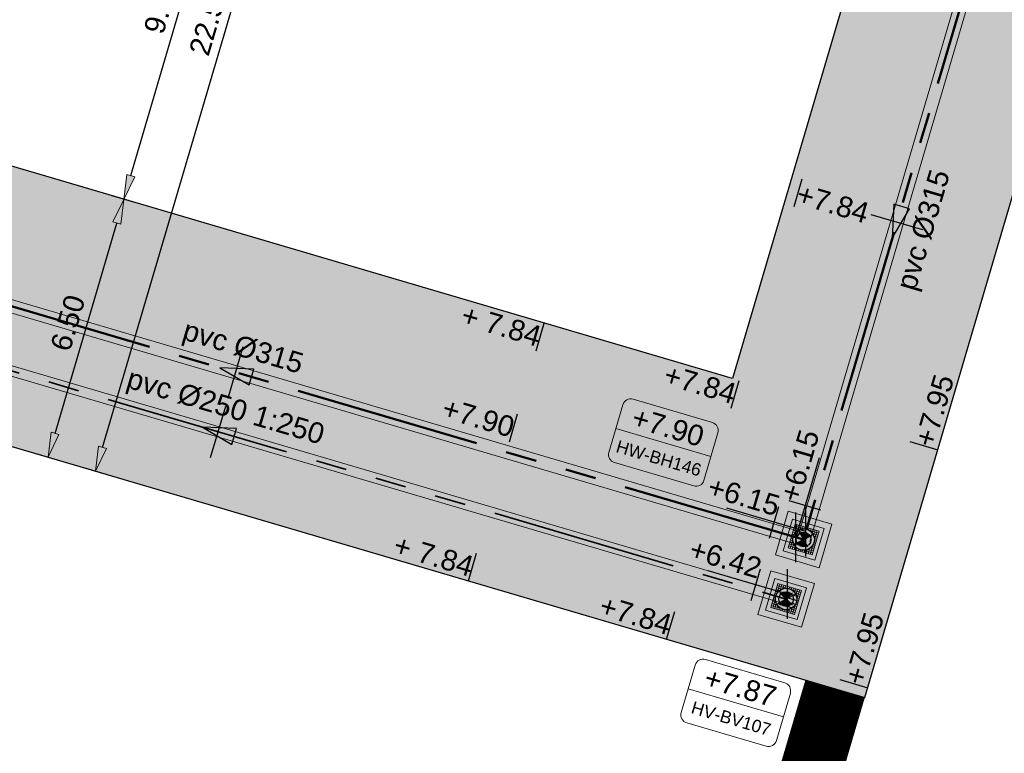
# Model space of a CAD drawing. Extents: x 98477 to 100410, y 398052 to 398969.
# Tile 362 of 374: x 98670 to 98694, y 398688 to 398706. Entities that reach past the tile are written whole.
import ezdxf
from ezdxf.enums import TextEntityAlignment as Align

# ---------------------------------------------------------------- set-up
doc = ezdxf.new("R2010")
doc.units = 0
for name, pattern in [('AL-NUTSTRACE', [17, 5, -3.5, 0, -3.5, 5]), ('RI-DWA', [9.75, 4.5, -0.75, 0.75, -0.75, 0.75, -0.75, 0.75, -0.75]), ('RI-RWA', [8.25, 4.5, -0.75, 0.75, -0.75, 0.75, -0.75])]:
    doc.linetypes.add(name, pattern=pattern)
for name, color, linetype, lineweight in [('N-KO-kantverharding', 2, 'Continuous', 25), ('N-RI-DWA b.o.b.', 24, 'Continuous', 25), ('N-RI-DWA hoofdriool', 24, 'RI-DWA', 35), ('N-RI-DWA hoofdriool buiswand', 24, 'Continuous', 13), ('N-RI-DWA put', 1, 'Continuous', 25), ('N-RI-DWA putdeksel', 7, 'Continuous', 18), ('N-RI-DWA putnummer', 24, 'Continuous', 18), ('N-RI-DWA putwand', 7, 'Continuous', 18), ('N-RI-DWA strenginformatie', 24, 'Continuous', 25), ('N-RI-RWA b.o.b.', 162, 'Continuous', 25), ('N-RI-RWA hoofdriool', 162, 'RI-RWA', 50), ('N-RI-RWA hoofdriool buiswand', 162, 'Continuous', 13), ('N-RI-RWA put', 1, 'Continuous', 25), ('N-RI-RWA putdeksel', 7, 'Continuous', 18), ('N-RI-RWA putnummer', 162, 'Continuous', 18), ('N-RI-RWA putwand', 7, 'Continuous', 18), ('N-RI-RWA strenginformatie', 162, 'Continuous', 25), ('N-RI-stroomrichting', 7, 'Continuous', 25), ("N-VH-arcering 'MAT' grijs 251", 251, 'Continuous', 18), ('X-AL-maatvoering VERWERKT', 180, 'Continuous', 18), ('X-AL-nutstrace VERWERKT', 252, 'AL-NUTSTRACE', 18), ('X-AL-planthoogte VERWERKT', 180, 'Continuous', 25), ('X-AL-rapporttekening blauw', 125, 'Continuous', 25)]:
    doc.layers.add(name, color=color, linetype=linetype, lineweight=lineweight)
for name, color, linetype, plot in [('X-AL-contourlijnen', 30, 'Continuous', False), ('X-AL-hulplijn', 30, 'Continuous', False), ('X-AL-hulplijn riolering', 30, 'Continuous', False)]:
    doc.layers.add(name, color=color, linetype=linetype, plot=plot)
doc.styles.add('CS Annotative', font='arial.ttf')
doc.dimstyles.new('CS Annotative', dxfattribs={"dimtxt": 2.5, "dimasz": 3, "dimexe": 0.18, "dimexo": 0.0625, "dimgap": 1, "dimtad": 1, "dimzin": 3, "dimdsep": 46, "dimtxsty": 'CS Annotative', "dimblk": 'CS Dimensionpijl', "dimcen": 0, "dimse1": 1, "dimse2": 1, "dimclrd": 256, "dimclre": 256, "dimadec": 0, "dimazin": 0, "dimtm": 1e-09, "dimtfac": 1, "dimtdec": 0, "dimtofl": 0, "dimtmove": 1, "dimatfit": 1, "dimfxl": 1, "dimtfillclr": 256, "dimtolj": 1, "dimtzin": 3, "dimarcsym": 0})

# ---------------------------------------------------------------- blocks, each defined once
blk = doc.blocks.new('*U335')
h = blk.add_hatch(color=256)
h.dxf.hatch_style = 1
h.paths.add_polyline_path([(-0.2282755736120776, -0.1244598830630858, 0.6681786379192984), (0.2494216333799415, -0.07340877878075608, 0.198912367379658), (0.2282755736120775, 0.1244598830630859)])
at = {"flags": 128}
blk.add_lwpolyline([(-0.2282755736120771, -0.1244598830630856), (0.2282755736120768, 0.1244598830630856)], dxfattribs=at)
blk.add_circle((-7.321038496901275e-17, 2.351221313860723e-16), 0.26)
at = {"layer": 'N-RI-RWA putdeksel', "flags": 128}
blk.add_lwpolyline([(-0.3724966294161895, -0.2030917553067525), (0.2030917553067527, -0.3724966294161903), (0.3724966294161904, 0.2030917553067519), (-0.2030917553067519, 0.3724966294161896)], close=True, dxfattribs=at)
at = {"layer": 'N-RI-RWA putdeksel', "lineweight": 5, "flags": 128}
for points in [[(-0.2313259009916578, 0.2765652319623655), (-0.1029049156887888, 0.2387688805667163)], [(-0.1551260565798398, 0.3583795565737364), (-0.2196652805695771, 0.139094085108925)], [(-0.2172088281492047, 0.3245309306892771), (0.002076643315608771, 0.2599917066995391)], [(-0.1071603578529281, 0.3442624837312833), (-0.1449567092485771, 0.2158414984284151)], [(-0.05919465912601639, 0.3301454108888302), (-0.08393691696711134, 0.2460784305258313)], [(-0.01122896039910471, 0.3160283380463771), (-0.02816944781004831, 0.2584694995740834)], [(0.03673673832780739, 0.3019112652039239), (0.02407288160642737, 0.2588831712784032)], [(0.08470243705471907, 0.2877941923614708), (0.07340877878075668, 0.2494216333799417)], [(0.1326681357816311, 0.2736771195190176), (0.1200042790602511, 0.2306490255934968)], [(0.1806338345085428, 0.2595600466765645), (0.1636933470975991, 0.2020012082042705)], [(0.2285995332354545, 0.2454429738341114), (0.2038572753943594, 0.161375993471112)], [(-0.2599917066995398, 0.002076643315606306), (-0.3245309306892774, -0.2172088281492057)], [(-0.3019112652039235, 0.03673673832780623), (-0.2588831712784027, 0.0240728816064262)], [(-0.2877941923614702, 0.08470243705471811), (-0.2494216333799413, 0.07340877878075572)], [(-0.2736771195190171, 0.1326681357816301), (-0.2306490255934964, 0.12000427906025)], [(-0.2595600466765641, 0.1806338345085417), (-0.2020012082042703, 0.163693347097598)], [(-0.2454429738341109, 0.2285995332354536), (-0.1613759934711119, 0.2038572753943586)], [(0.1390940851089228, 0.2196652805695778), (0.3583795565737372, 0.1551260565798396)], [(0.2158414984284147, 0.1449567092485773), (0.344262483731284, 0.1071603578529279)], [(0.2765652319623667, 0.2313259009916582), (0.2387688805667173, 0.1029049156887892)], [(0.2460784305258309, 0.0839369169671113), (0.3301454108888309, 0.05919465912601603)], [(0.2584694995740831, 0.02816944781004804), (0.3160283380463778, 0.01122896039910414)], [(0.3245309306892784, 0.2172088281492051), (0.2599917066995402, -0.002076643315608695)], [(-0.3583795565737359, -0.1551260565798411), (-0.1390940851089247, -0.2196652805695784)], [(-0.3442624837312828, -0.1071603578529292), (-0.2158414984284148, -0.1449567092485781)], [(-0.3301454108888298, -0.05919465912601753), (-0.2460784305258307, -0.08393691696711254)], [(-0.3160283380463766, -0.01122896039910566), (-0.2584694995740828, -0.02816944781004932)], [(-0.2387688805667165, -0.1029049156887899), (-0.2765652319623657, -0.2313259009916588)], [(-0.2038572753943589, -0.1613759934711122), (-0.2285995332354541, -0.2454429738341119)], [(-0.1636933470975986, -0.2020012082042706), (-0.1806338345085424, -0.2595600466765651)], [(-0.12000427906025, -0.2306490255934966), (-0.1326681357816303, -0.2736771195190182)], [(0.1449567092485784, -0.2158414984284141), (0.107160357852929, -0.3442624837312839)], [(0.2196652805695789, -0.1390940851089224), (0.1551260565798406, -0.358379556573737)], [(0.1613759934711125, -0.2038572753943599), (0.245442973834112, -0.2285995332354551)], [(0.2020012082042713, -0.1636933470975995), (0.2595600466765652, -0.1806338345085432)], [(0.2306490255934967, -0.120004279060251), (0.2736771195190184, -0.1326681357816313)], [(0.2494216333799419, -0.07340877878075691), (0.2877941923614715, -0.08470243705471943)], [(0.2588831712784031, -0.02407288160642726), (0.3019112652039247, -0.03673673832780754)], [(-0.07340877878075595, -0.2494216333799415), (-0.08470243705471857, -0.2877941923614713)], [(-0.02407288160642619, -0.258883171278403), (-0.03673673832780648, -0.3019112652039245)], [(-0.002076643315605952, -0.2599917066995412), (0.2172088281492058, -0.3245309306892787)], [(0.02816944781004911, -0.2584694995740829), (0.0112289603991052, -0.3160283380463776)], [(0.08393691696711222, -0.2460784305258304), (0.05919465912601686, -0.3301454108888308)], [(0.1029049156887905, -0.2387688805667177), (0.2313259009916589, -0.2765652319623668)]]:
    blk.add_lwpolyline(points, dxfattribs=at)
at = {"layer": 'N-RI-RWA putwand', "flags": 128}
for points in [[(-0.6829104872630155, -0.3723348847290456), (0.3723348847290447, -0.6829104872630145), (0.6829104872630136, 0.3723348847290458), (-0.3723348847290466, 0.682910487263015)], [(-0.4966621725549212, -0.2707890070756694), (0.2707890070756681, -0.4966621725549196), (0.4966621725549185, 0.2707890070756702), (-0.2707890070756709, 0.4966621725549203)]]:
    blk.add_lwpolyline(points, close=True, dxfattribs=at)
blk = doc.blocks.new('*U340')
h = blk.add_hatch()
h.set_pattern_fill('ANSI31', color=256, scale=0.8, angle=118.5999999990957)
h.set_pattern_definition([(163.5999999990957, (-7.321038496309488e-17, 2.351221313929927e-16), (-0.02823414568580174, -0.09593139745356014), [])])
h.paths.add_polyline_path([(-0.2282755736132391, -0.1244598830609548, 0.6681786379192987), (0.2494216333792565, -0.07340877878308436, 0.198912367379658), (0.2282755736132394, 0.1244598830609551)])
at = {"flags": 128}
blk.add_lwpolyline([(-0.2282755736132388, -0.1244598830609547), (0.2282755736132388, 0.1244598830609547)], dxfattribs=at)
blk.add_circle((1.398001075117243e-16, 1.724297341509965e-16), 0.26)
at = {"layer": 'N-RI-DWA putdeksel', "flags": 128}
blk.add_lwpolyline([(-0.3724966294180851, -0.2030917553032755), (0.2030917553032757, -0.372496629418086), (0.3724966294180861, 0.2030917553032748), (-0.2030917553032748, 0.3724966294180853)], close=True, dxfattribs=at)
at = {"layer": 'N-RI-DWA putdeksel', "lineweight": 5, "flags": 128}
for points in [[(-0.2313259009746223, 0.2765652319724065), (-0.1029049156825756, 0.2387688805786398)], [(-0.1551260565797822, 0.3583795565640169), (-0.2196652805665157, 0.1390940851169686)], [(-0.2172088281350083, 0.3245309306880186), (0.002076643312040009, 0.2599917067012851)], [(-0.10716035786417, 0.3442624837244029), (-0.1449567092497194, 0.2158414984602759)], [(-0.05919465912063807, 0.3301454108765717), (-0.083936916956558, 0.2460784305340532)], [(-0.01122896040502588, 0.3160283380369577), (-0.02816944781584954, 0.2584694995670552)], [(0.036736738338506, 0.3019112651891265), (0.02407288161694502, 0.2588831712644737)], [(0.08470243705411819, 0.2877941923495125), (0.07340877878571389, 0.2494216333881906)], [(0.1326681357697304, 0.2736771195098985), (0.1200042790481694, 0.2306490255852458)], [(0.1806338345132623, 0.2595600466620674), (0.1636933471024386, 0.2020012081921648)], [(0.2285995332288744, 0.2454429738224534), (0.2038572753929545, 0.1613759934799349)], [(-0.2599917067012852, 0.002076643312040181), (-0.3245309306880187, -0.2172088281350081)], [(-0.3019112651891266, 0.03673673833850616), (-0.2588831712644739, 0.02407288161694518)], [(-0.2877941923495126, 0.08470243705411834), (-0.2494216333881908, 0.07340877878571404)], [(-0.2736771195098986, 0.1326681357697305), (-0.2306490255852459, 0.1200042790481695)], [(-0.2595600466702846, 0.1806338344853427), (-0.2020012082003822, 0.163693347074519)], [(-0.2454429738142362, 0.2285995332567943), (-0.1613759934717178, 0.2038572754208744)], [(0.1390940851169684, 0.2196652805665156), (0.3583795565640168, 0.155126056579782)], [(0.2158414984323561, 0.1449567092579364), (0.3442624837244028, 0.1071603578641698)], [(0.2765652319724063, 0.2313259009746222), (0.2387688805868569, 0.1029049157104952)], [(0.2460784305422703, 0.08393691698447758), (0.3301454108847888, 0.05919465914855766)], [(0.2584694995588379, 0.02816944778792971), (0.3160283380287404, 0.01122896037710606)], [(0.3245309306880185, 0.2172088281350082), (0.259991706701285, -0.002076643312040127)], [(-0.3583795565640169, -0.155126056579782), (-0.1390940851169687, -0.2196652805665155)], [(-0.3442624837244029, -0.1071603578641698), (-0.2158414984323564, -0.1449567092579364)], [(-0.330145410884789, -0.05919465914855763), (-0.2460784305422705, -0.08393691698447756)], [(-0.3160283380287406, -0.01122896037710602), (-0.2584694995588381, -0.02816944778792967)], [(-0.2387688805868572, -0.1029049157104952), (-0.2765652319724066, -0.2313259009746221)], [(-0.2038572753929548, -0.1613759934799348), (-0.2285995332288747, -0.2454429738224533)], [(-0.1636933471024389, -0.2020012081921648), (-0.1806338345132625, -0.2595600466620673)], [(-0.1200042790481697, -0.2306490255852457), (-0.1326681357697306, -0.2736771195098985)], [(0.1449567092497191, -0.2158414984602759), (0.1071603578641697, -0.3442624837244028)], [(0.2196652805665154, -0.1390940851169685), (0.1551260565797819, -0.3583795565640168)], [(0.1613759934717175, -0.2038572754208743), (0.245442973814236, -0.2285995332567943)], [(0.2020012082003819, -0.163693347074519), (0.2595600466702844, -0.1806338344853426)], [(0.2306490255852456, -0.1200042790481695), (0.2736771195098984, -0.1326681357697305)], [(0.2494216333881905, -0.073408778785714), (0.2877941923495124, -0.0847024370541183)], [(0.2588831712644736, -0.02407288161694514), (0.3019112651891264, -0.03673673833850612)], [(-0.07340877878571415, -0.2494216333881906), (-0.08470243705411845, -0.2877941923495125)], [(-0.0240728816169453, -0.2588831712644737), (-0.03673673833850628, -0.3019112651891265)], [(-0.002076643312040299, -0.2599917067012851), (0.2172088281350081, -0.3245309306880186)], [(0.02816944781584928, -0.2584694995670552), (0.01122896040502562, -0.3160283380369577)], [(0.08393691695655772, -0.2460784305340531), (0.0591946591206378, -0.3301454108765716)], [(0.1029049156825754, -0.2387688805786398), (0.231325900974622, -0.2765652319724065)]]:
    blk.add_lwpolyline(points, dxfattribs=at)
at = {"layer": 'N-RI-DWA putwand', "flags": 128}
for points in [[(-0.6829104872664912, -0.372334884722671), (0.3723348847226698, -0.6829104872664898), (0.6829104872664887, 0.3723348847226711), (-0.372334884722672, 0.6829104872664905)], [(-0.4966621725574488, -0.2707890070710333), (0.2707890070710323, -0.4966621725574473), (0.4966621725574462, 0.270789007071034), (-0.2707890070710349, 0.496662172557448)]]:
    blk.add_lwpolyline(points, close=True, dxfattribs=at)
blk = doc.blocks.new('*U402')
at = {"layer": 'X-AL-hulplijn riolering', "flags": 128}
for points in [[(-1.597549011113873e-17, 1.34526118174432e-17), (-9.59313974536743, 2.823414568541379)], [(-4.401938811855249, -0.7892621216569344), (-3.272572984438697, 3.047993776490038)], [(-6.941377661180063e-18, -3), (-6.941377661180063e-18, 3)]]:
    blk.add_lwpolyline(points, dxfattribs=at)
at = {"layer": 'N-RI-RWA b.o.b.', "linetype": 'Continuous', "style": 'CS Annotative'}
blk.add_attdef('B.o.b.links', text='', height=0.5000000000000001, rotation=343.5999999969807, dxfattribs=at).set_placement((-0.6545145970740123, 0.6095987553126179), align=Align.MIDDLE_RIGHT)
blk = doc.blocks.new('*U403')
at = {"layer": 'X-AL-hulplijn riolering', "flags": 128}
for points in [[(2.823414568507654, 9.593139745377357), (-1.963067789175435e-16, -2.27517856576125e-16)], [(3.047993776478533, 3.272572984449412), (-0.7892621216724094, 4.401938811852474)], [(-1.336143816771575e-16, -3), (-1.336143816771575e-16, 3)]]:
    blk.add_lwpolyline(points, dxfattribs=at)
at = {"layer": 'N-RI-RWA b.o.b.', "linetype": 'Continuous', "style": 'CS Annotative'}
blk.add_attdef('B.o.b.rechts', text='', height=0.4999999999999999, rotation=73.59999999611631, dxfattribs=at).set_placement((-0.1578524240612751, 0.8803877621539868), align=Align.MIDDLE_LEFT)
blk = doc.blocks.new('*U411')
at = {"layer": 'X-AL-hulplijn riolering', "flags": 128}
for points in [[(-3.035470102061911e-16, 3.411934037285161e-16), (-9.593139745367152, 2.823414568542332)], [(-4.401938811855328, -0.7892621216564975), (-3.272572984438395, 3.047993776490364)], [(-2.945128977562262e-16, -3), (-2.945128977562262e-16, 3)]]:
    blk.add_lwpolyline(points, dxfattribs=at)
at = {"layer": 'N-RI-DWA b.o.b.', "linetype": 'Continuous', "style": 'CS Annotative'}
blk.add_attdef('B.o.b.links', text='', height=0.5000000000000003, rotation=343.6000000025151, dxfattribs=at).set_placement((-0.6545145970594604, 0.6095987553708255), align=Align.MIDDLE_RIGHT)
blk = doc.blocks.new('*U353')
at = {"layer": 'X-AL-hulplijn', "flags": 128}
blk.add_lwpolyline([(0.3357598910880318, -0.09881950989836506), (-0.3357598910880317, 0.09881950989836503)], dxfattribs=at)
at = {"layer": 'X-AL-planthoogte VERWERKT', "linetype": 'Continuous', "style": 'CS Annotative'}
blk.add_attdef('HOOGTE-RECHTS', text='', height=0.5, rotation=253.599999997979, dxfattribs=at).set_placement((-7.275957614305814e-11, 5.820766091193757e-11), align=Align.MIDDLE_LEFT)
blk = doc.blocks.new('*U417')
at = {"layer": 'X-AL-hulplijn', "flags": 128}
blk.add_lwpolyline([(0.09881950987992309, 0.3357598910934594), (-0.09881950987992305, -0.3357598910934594)], dxfattribs=at)
at = {"layer": 'X-AL-planthoogte VERWERKT', "linetype": 'Continuous', "style": 'CS Annotative'}
blk.add_attdef('HOOGTE-LINKS', text='', height=0.4999999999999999, rotation=163.6000000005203, dxfattribs=at).set_placement((-2.91038304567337e-11, -6.119362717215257e-22), align=Align.MIDDLE_RIGHT)
blk = doc.blocks.new('*U418')
at = {"layer": 'X-AL-hulplijn', "flags": 128}
blk.add_lwpolyline([(0.09881950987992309, 0.3357598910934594), (-0.09881950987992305, -0.3357598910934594)], dxfattribs=at)
at = {"layer": 'X-AL-planthoogte VERWERKT', "linetype": 'Continuous', "style": 'CS Annotative'}
blk.add_attdef('HOOGTE-LINKS', text='', height=0.4999999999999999, rotation=163.6000000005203, dxfattribs=at).set_placement((-1.455191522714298e-11, -5.820766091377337e-11), align=Align.MIDDLE_RIGHT)
blk = doc.blocks.new('*U428')
at = {"layer": 'X-AL-hulplijn', "flags": 128}
blk.add_lwpolyline([(0.09881950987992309, 0.3357598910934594), (-0.09881950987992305, -0.3357598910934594)], dxfattribs=at)
at = {"layer": 'X-AL-planthoogte VERWERKT', "linetype": 'Continuous', "style": 'CS Annotative'}
blk.add_attdef('HOOGTE-LINKS', text='', height=0.4999999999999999, rotation=163.6000000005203, dxfattribs=at).set_placement((-4.365574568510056e-11, -9.179044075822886e-22), align=Align.MIDDLE_RIGHT)
blk = doc.blocks.new('*U429')
at = {"layer": 'X-AL-hulplijn', "flags": 128}
blk.add_lwpolyline([(0.09881950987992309, 0.3357598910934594), (-0.09881950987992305, -0.3357598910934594)], dxfattribs=at)
at = {"layer": 'X-AL-planthoogte VERWERKT', "linetype": 'Continuous', "style": 'CS Annotative'}
blk.add_attdef('HOOGTE-LINKS', text='', height=0.4999999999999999, rotation=163.6000000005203, dxfattribs=at).set_placement((-4.365574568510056e-11, -9.179044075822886e-22), align=Align.MIDDLE_RIGHT)
blk = doc.blocks.new('*U430')
at = {"layer": 'X-AL-hulplijn', "flags": 128}
blk.add_lwpolyline([(0.09881950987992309, 0.3357598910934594), (-0.09881950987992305, -0.3357598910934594)], dxfattribs=at)
at = {"layer": 'X-AL-planthoogte VERWERKT', "linetype": 'Continuous', "style": 'CS Annotative'}
blk.add_attdef('HOOGTE-LINKS', text='', height=0.4999999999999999, rotation=163.6000000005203, dxfattribs=at).set_placement((0, 0), align=Align.MIDDLE_RIGHT)
blk = doc.blocks.new('*U413')
at = {"layer": 'X-AL-hulplijn', "flags": 128}
blk.add_lwpolyline([(-0.09881950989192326, -0.3357598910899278), (0.09881950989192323, 0.3357598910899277)], dxfattribs=at)
at = {"layer": 'X-AL-planthoogte VERWERKT', "linetype": 'Continuous', "style": 'CS Annotative'}
blk.add_attdef('HOOGTE-RECHTS', text='', height=0.5, rotation=163.6000000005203, dxfattribs=at).set_placement((2.910383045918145e-11, -1.164153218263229e-10), align=Align.MIDDLE_LEFT)
blk = doc.blocks.new('*U644')
at = {"layer": 'X-AL-hulplijn riolering'}
for points in [[(-0.6275572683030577, 0.6275572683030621), (7.682743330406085e-16, 0), (0.6275572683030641, 0.6275572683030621, 0.4142135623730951)], [(3.290701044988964e-15, 0), (-0.6275572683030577, -0.6275572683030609, 0.4142135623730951), (0.6275572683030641, -0.6275572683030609)]]:
    blk.add_hatch(color=256, dxfattribs=at).paths.add_polyline_path(points)
at = {"lineweight": 9}
blk.add_line((-11.84840073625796, -10.8581026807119), (-0.3366330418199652, -14.2462001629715), dxfattribs=at)
blk.add_lwpolyline([(-12.01845258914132, -14.97770003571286), (-2.425312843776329, -17.80111460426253, 0.414213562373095), (-1.183657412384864, -17.124142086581), (0.5103913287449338, -11.368258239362, 0.414213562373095), (-0.1665811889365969, -10.12660280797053), (-9.759720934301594, -7.303188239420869, 0.414213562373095), (-11.00137636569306, -7.980160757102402), (-12.69542510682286, -13.7360446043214, 0.414213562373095)], format="xyb", close=True)
at = {"layer": 'X-AL-hulplijn riolering'}
for points in [[(0.7530687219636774, -0.7530687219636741), (-0.7530687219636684, 0.7530687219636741)], [(0.7530687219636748, 0.7530687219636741), (-0.7530687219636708, -0.7530687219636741)]]:
    blk.add_lwpolyline(points, dxfattribs=at)
blk.add_circle((3.290701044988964e-15, 0), 0.8875, dxfattribs=at)
at = {"style": 'CS Annotative'}
for tag, height, p in [('HOOGTE', 2.5, (-5.534653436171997, -10.65669401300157)), ('NR', 1.5, (-6.65038034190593, -14.44760883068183))]:
    blk.add_attdef(tag, text='', height=height, rotation=343.5999999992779, dxfattribs=at).set_placement(p, align=Align.MIDDLE_CENTER)
blk = doc.blocks.new('*U654')
at = {"layer": 'X-AL-hulplijn riolering'}
for points in [[(-0.6275572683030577, 0.6275572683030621), (7.682743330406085e-16, 0), (0.6275572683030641, 0.6275572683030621, 0.4142135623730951)], [(3.290701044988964e-15, 0), (-0.6275572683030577, -0.6275572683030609, 0.4142135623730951), (0.6275572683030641, -0.6275572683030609)]]:
    blk.add_hatch(color=256, dxfattribs=at).paths.add_polyline_path(points)
at = {"lineweight": 9}
blk.add_line((-25.58711293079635, 6.462727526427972), (-13.58711293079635, 6.462727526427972), dxfattribs=at)
blk.add_lwpolyline([(-24.58711293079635, 2.462727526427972), (-14.58711293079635, 2.462727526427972, 0.414213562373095), (-13.58711293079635, 3.462727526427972), (-13.58711293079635, 9.462727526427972, 0.414213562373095), (-14.58711293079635, 10.46272752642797), (-24.58711293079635, 10.46272752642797, 0.414213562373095), (-25.58711293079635, 9.462727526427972), (-25.58711293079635, 3.462727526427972, 0.414213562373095)], format="xyb", close=True)
at = {"layer": 'X-AL-hulplijn riolering'}
for points in [[(0.7530687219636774, -0.7530687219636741), (-0.7530687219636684, 0.7530687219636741)], [(0.7530687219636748, 0.7530687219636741), (-0.7530687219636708, -0.7530687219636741)]]:
    blk.add_lwpolyline(points, dxfattribs=at)
blk.add_circle((3.290701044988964e-15, 0), 0.8875, dxfattribs=at)
at = {"style": 'CS Annotative'}
for tag, height, p in [('HOOGTE', 2.5, (-19.58711293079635, 8.438574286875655)), ('NR', 1.5, (-19.58711293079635, 4.486880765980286))]:
    blk.add_attdef(tag, text='', height=height, dxfattribs=at).set_placement(p, align=Align.MIDDLE_CENTER)
blk = doc.blocks.new('*U687')
at = {"layer": 'N-RI-stroomrichting'}
h = blk.add_hatch(color=256, dxfattribs=at)
h.dxf.hatch_style = 1
h.paths.add_polyline_path([(-1.91862794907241, 0.5646829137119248), (1.63628649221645, -1.523996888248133), (2.200969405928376, 0.3946310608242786)])
blk.add_lwpolyline([(-1.91862794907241, 0.5646829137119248), (1.63628649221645, -1.523996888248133), (2.200969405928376, 0.3946310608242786)], close=True, dxfattribs=at)
at = {"layer": 'X-AL-hulplijn riolering'}
blk.add_lwpolyline([(-0.9176097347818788, -3.11777041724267), (0.9176097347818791, 3.11777041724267)], dxfattribs=at)
at = {"lineweight": 25, "style": 'CS Annotative'}
blk.add_attdef('Strenginformatie', text='', height=2.5, rotation=343.5999999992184, dxfattribs=at).set_placement((0.9176097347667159, 3.11777041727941), align=Align.MIDDLE_CENTER)
blk = doc.blocks.new('*U688')
at = {"layer": 'N-RI-stroomrichting'}
h = blk.add_hatch(color=256, dxfattribs=at)
h.dxf.hatch_style = 1
h.paths.add_polyline_path([(-0.5646829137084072, -1.918627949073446), (1.523996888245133, 1.636286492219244), (-0.3946310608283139, 2.200969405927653)])
blk.add_lwpolyline([(-0.5646829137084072, -1.918627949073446), (1.523996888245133, 1.636286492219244), (-0.3946310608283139, 2.200969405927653)], close=True, dxfattribs=at)
at = {"layer": 'X-AL-hulplijn riolering'}
blk.add_lwpolyline([(3.117770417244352, -0.9176097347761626), (-3.117770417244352, 0.9176097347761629)], dxfattribs=at)
at = {"lineweight": 25, "style": 'CS Annotative'}
blk.add_attdef('Strenginformatie', text='', height=2.5, rotation=73.59999999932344, dxfattribs=at).set_placement((3.11777041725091, -0.9176097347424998), align=Align.MIDDLE_CENTER)
blk = doc.blocks.new('CS Dimensionpijl')
h = blk.add_hatch(color=256)
h.dxf.hatch_style = 1
h.paths.add_polyline_path([(-1, -0.1666666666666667), (0, 0), (-1, 0.1666666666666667)])
at = {"flags": 128}
blk.add_lwpolyline([(0, 0.5), (0, -0.5)], dxfattribs=at)
blk.add_lwpolyline([(-1, -0.1666666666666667), (0, 0), (-1, 0.1666666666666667)], close=True, dxfattribs=at)
blk = doc.blocks.new('*D1070')
at = {"layer": 'X-AL-maatvoering VERWERKT', "linetype": 'Continuous', "lineweight": -2, "transparency": 16777216}
blk.add_line((98671.3500274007, 398695.7412261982), (98672.846437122, 398700.8255902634), dxfattribs=at)
at = {"layer": 'X-AL-maatvoering VERWERKT', "lineweight": -2, "transparency": 16777216, "xscale": 0.6000000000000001, "yscale": 0.6000000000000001, "zscale": 0.6000000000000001}
for p, rotation in [((98673.01584199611, 398701.401178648), 73.5999999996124), ((98671.18062252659, 398695.1656378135), 253.5999999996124)]:
    blk.add_blockref('CS Dimensionpijl', p, dxfattribs=dict(at, rotation=rotation))
at = {"layer": 'X-AL-maatvoering VERWERKT', "color": 0, "transparency": 16777216, "insert": (98671.66146956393, 398698.4119544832), "char_height": 0.5, "attachment_point": 5, "rotation": 73.5999999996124, "style": 'CS Annotative'}
blk.add_mtext('\\A1;6.50', dxfattribs=at)
blk = doc.blocks.new('*D1071')
at = {"layer": 'X-AL-maatvoering VERWERKT', "linetype": 'Continuous', "lineweight": -2, "transparency": 16777216}
blk.add_line((98673.18524687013, 398701.9767670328), (98675.52868096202, 398709.9390730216), dxfattribs=at)
at = {"layer": 'X-AL-maatvoering VERWERKT', "lineweight": -2, "transparency": 16777216, "xscale": 0.6000000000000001, "yscale": 0.6000000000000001, "zscale": 0.6000000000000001}
for p, rotation in [((98675.69808583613, 398710.5146614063), 73.59999999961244), ((98673.01584199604, 398701.4011786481), 253.5999999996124)]:
    blk.add_blockref('CS Dimensionpijl', p, dxfattribs=dict(at, rotation=rotation))
at = {"layer": 'X-AL-maatvoering VERWERKT', "color": 0, "transparency": 16777216, "insert": (98673.92020121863, 398706.0864662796), "char_height": 0.5, "attachment_point": 5, "rotation": 73.59999999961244, "style": 'CS Annotative'}
blk.add_mtext('\\A1;9.50', dxfattribs=at)
blk = doc.blocks.new('*D1189')
at = {"layer": 'X-AL-maatvoering VERWERKT', "linetype": 'Continuous', "lineweight": -2, "transparency": 16777216}
blk.add_line((98672.50120417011, 398695.4024164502), (98678.515077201, 398715.835804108), dxfattribs=at)
at = {"layer": 'X-AL-maatvoering VERWERKT', "lineweight": -2, "transparency": 16777216, "xscale": 0.6000000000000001, "yscale": 0.6000000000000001, "zscale": 0.6000000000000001}
for p, rotation in [((98678.6844820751, 398716.4113924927), 73.59999999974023), ((98672.33179929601, 398694.8268280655), 253.5999999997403)]:
    blk.add_blockref('CS Dimensionpijl', p, dxfattribs=dict(at, rotation=rotation))
at = {"layer": 'X-AL-maatvoering VERWERKT', "color": 0, "transparency": 16777216, "insert": (98675.07137798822, 398705.7476565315), "char_height": 0.5, "attachment_point": 5, "rotation": 73.59999999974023, "style": 'CS Annotative'}
blk.add_mtext('\\A1;22.50', dxfattribs=at)
blk = doc.blocks.new('*U1203')
at = {"layer": 'N-RI-stroomrichting'}
h = blk.add_hatch(color=256, dxfattribs=at)
h.dxf.hatch_style = 1
h.paths.add_polyline_path([(-1.91862794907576, 0.5646829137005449), (1.636286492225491, -1.523996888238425), (2.200969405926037, 0.3946310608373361)])
blk.add_lwpolyline([(-1.918627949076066, 0.5646829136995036), (1.636286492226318, -1.523996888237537), (2.200969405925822, 0.3946310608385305)], close=True, dxfattribs=at)
at = {"layer": 'X-AL-hulplijn riolering'}
blk.add_lwpolyline([(-0.9176097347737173, -3.117770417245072), (0.9176097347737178, 3.117770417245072)], dxfattribs=at)
at = {"lineweight": 25, "style": 'CS Annotative'}
blk.add_attdef('Strenginformatie', text='', height=2.5, rotation=343.5999999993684, dxfattribs=at).set_placement((0.9176097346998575, 3.117770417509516), align=Align.MIDDLE_CENTER)

msp = doc.modelspace()

# ---------------------------------------------------------------- hatches: boundary and pattern name
at = {"layer": "N-VH-arcering 'MAT' grijs 251"}
h = msp.add_hatch(color=256, dxfattribs=at)
h.dxf.hatch_style = 1
edge = h.paths.add_edge_path()
edge.add_line((98697.29793046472, 398710.9331567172), (98673.55490959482, 398717.9211077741))
edge.add_line((98673.55490959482, 398717.9211077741), (98649.3322317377, 398725.0502295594))
edge.add_line((98649.3322317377, 398725.0502295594), (98626.54852484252, 398731.7558391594))
edge.add_line((98626.54852484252, 398731.7558391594), (98620.19584206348, 398710.1712747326))
edge.add_line((98620.19584206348, 398710.1712747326), (98657.84891556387, 398699.0893725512))
edge.add_arc((98657.35481801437, 398697.4105730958), 1.750000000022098, -16.400000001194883, 73.59999999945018, ccw=False)
edge.add_line((98659.03361746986, 398696.9164755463), (98653.9448376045, 398679.6262848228))
edge.add_line((98653.9448376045, 398679.6262848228), (98661.34096379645, 398677.4494865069))
edge.add_line((98661.34096379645, 398677.4494865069), (98660.60100529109, 398680.5081083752))
edge.add_arc((98665.21782004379, 398681.6250334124), 4.74999999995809, 163.6000000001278, 193.6000000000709, ccw=False)
edge.add_line((98660.66107866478, 398682.9661553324), (98664.30984432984, 398695.3635975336))
edge.add_arc((98665.98864378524, 398694.8694999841), 1.749999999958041, 73.5999999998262, 163.5999999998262, ccw=False)
edge.add_line((98666.48274133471, 398696.5482994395), (98667.2022268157, 398696.3365433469))
edge.add_line((98667.2022268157, 398696.3365433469), (98690.94524768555, 398689.3485922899))
edge.add_line((98690.94524768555, 398689.3485922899), (98697.29793046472, 398710.9331567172))
h.paths.add_polyline_path([(98660.64344900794, 398705.0425719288), (98630.4250588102, 398713.9363278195), (98628.2666023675, 398714.5715960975), (98630.94884620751, 398723.6850788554), (98671.71969012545, 398711.6855669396), (98690.42631262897, 398706.1799085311), (98687.74406878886, 398697.0664257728), (98669.03744628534, 398702.5720841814)], flags=16)
at = {"layer": 'X-AL-rapporttekening blauw'}
h = msp.add_hatch(dxfattribs=at)
h.set_pattern_fill('ANSI31', color=256, scale=20)
h.set_pattern_definition([(45, (0, 0), (-0.3535533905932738, 0.3535533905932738), [])])
edge = h.paths.add_edge_path()
edge.add_arc((98577.95809893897, 398623.2268260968), 2.500000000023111, 253.6000000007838, 342.7419720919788)
edge.add_line((98580.34554490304, 398622.4851376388), (98611.72061965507, 398723.4794227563))
edge.add_arc((98796.65218403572, 398666.0282348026), 193.6500000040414, 158.0498743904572, 162.7419720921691, ccw=False)
edge.add_arc((98618.66309410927, 398737.7603326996), 1.750000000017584, 79.5397638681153, 158.0498743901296, ccw=False)
edge.add_line((98618.98081202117, 398739.4812497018), (98652.82799001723, 398733.232340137))
edge.add_arc((98744.55769001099, 399230.0856631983), 505.2499999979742, 259.5397638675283, 262.561970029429)
edge.add_line((98679.15116356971, 398729.0871115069), (98729.34265272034, 398722.5344958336))
edge.add_arc((98729.61450567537, 398724.6168252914), 2.099999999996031, 262.5619700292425, 352.5619700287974)
edge.add_line((98731.69683513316, 398724.3449723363), (98731.83276161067, 398725.3861370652))
edge.add_arc((98729.75043215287, 398725.6579900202), 2.099999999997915, 352.5619700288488, 442.5619700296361)
edge.add_line((98730.02228510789, 398727.740319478), (98679.83079595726, 398734.2929351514))
edge.add_arc((98744.55769000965, 399230.0856632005), 500.0000000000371, 259.5397638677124, 262.56197002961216, ccw=False)
edge.add_line((98653.78114375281, 398738.3950911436), (98619.93396575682, 398744.6440007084))
edge.add_arc((98618.66309410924, 398737.7603326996), 6.999999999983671, 79.53976386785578, 158.0498743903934)
edge.add_arc((98796.65218403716, 398666.0282348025), 198.9000000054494, 158.0498743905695, 162.7419720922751)
edge.add_line((98606.70698313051, 398725.0369685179), (98575.33079758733, 398624.0391078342))
edge.add_arc((98577.71824355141, 398623.2974193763), 2.500000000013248, 162.7419720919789, 253.5999999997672)
edge.add_line((98577.0123899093, 398620.8991344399), (98577.25224529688, 398620.8285411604))

# ---------------------------------------------------------------- linework, layer by layer
at = {"layer": 'N-KO-kantverharding', "flags": 128}
msp.add_lwpolyline([(98729.43353248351, 398729.3278892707, -0.4598233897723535), (98734.39341919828, 398721.6868758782), (98714.4436596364, 398653.9034077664, -0.4931454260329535), (98705.93179889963, 398650.618954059), (98682.96341873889, 398664.6389131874), (98663.71975019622, 398676.3852986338, 0.06381507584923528), (98661.34102975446, 398677.4492138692), (98660.60100529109, 398680.5081083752, -0.1316524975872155), (98660.66107866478, 398682.9661553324), (98664.30984432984, 398695.3635975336, -0.4142135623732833), (98666.4827413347, 398696.5482994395), (98667.2022268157, 398696.3365433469), (98690.94524768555, 398689.3485922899), (98697.29793046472, 398710.9331567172), (98673.55490959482, 398717.9211077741), (98649.3322317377, 398725.0502295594), (98626.54852484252, 398731.7558391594), (98620.19584206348, 398710.1712747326), (98657.84891556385, 398699.0893725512, -0.4142135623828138), (98659.03361746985, 398696.9164755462), (98653.9448376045, 398679.6262848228), (98652.69138276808, 398675.367410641), (98650.4694978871, 398667.8180934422), (98633.21843489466, 398609.2040096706, -0.4142135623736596)], format="xyb", dxfattribs=at)
msp.add_lwpolyline([(98669.03744628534, 398702.5720841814), (98660.64344900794, 398705.0425719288), (98630.4250588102, 398713.9363278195), (98628.2666023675, 398714.5715960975), (98630.94884620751, 398723.6850788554), (98671.71969012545, 398711.6855669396), (98671.71969012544, 398711.6855669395), (98690.42631262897, 398706.1799085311), (98687.74406878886, 398697.0664257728)], close=True, dxfattribs=at)
at = {"layer": 'N-RI-DWA hoofdriool'}
msp.add_lwpolyline([(98663.28348008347, 398699.3141135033), (98689.04106029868, 398691.7332453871)], dxfattribs=at)
at = {"layer": 'N-RI-DWA hoofdriool buiswand', "flags": 128}
for points in [[(98663.31877276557, 398699.4340277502), (98689.07635298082, 398691.8531596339)], [(98663.24818740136, 398699.1941992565), (98689.00576761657, 398691.6133311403)]]:
    msp.add_lwpolyline(points, dxfattribs=at)
at = {"layer": 'N-RI-RWA hoofdriool'}
for points in [[(98693.98203579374, 398708.521239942), (98689.46457248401, 398693.1722163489)], [(98689.464572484, 398693.1722163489), (98662.26802130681, 398701.1765966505)]]:
    msp.add_lwpolyline(points, dxfattribs=at)
at = {"layer": 'N-RI-RWA hoofdriool buiswand', "flags": 128}
for points in [[(98693.83094384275, 398708.5657087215), (98689.31348053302, 398693.2166851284)], [(98694.13312774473, 398708.4767711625), (98689.615664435, 398693.1277475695)], [(98689.50904126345, 398693.3233082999), (98662.31249008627, 398701.3276886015)], [(98689.42010370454, 398693.0211243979), (98662.22355252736, 398701.0255046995)]]:
    msp.add_lwpolyline(points, dxfattribs=at)
at = {"layer": 'X-AL-contourlijnen', "flags": 128}
msp.add_lwpolyline([(98697.29793046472, 398710.9331567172), (98673.55490959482, 398717.9211077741), (98649.3322317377, 398725.0502295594), (98626.54852484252, 398731.7558391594), (98620.19584206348, 398710.1712747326), (98657.84891556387, 398699.0893725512, -0.4142135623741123), (98659.03361746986, 398696.9164755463), (98653.9448376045, 398679.6262848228), (98661.34096379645, 398677.4494865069), (98660.60100529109, 398680.5081083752, -0.1316524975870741), (98660.66107866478, 398682.9661553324), (98664.30984432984, 398695.3635975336, -0.4142135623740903), (98666.48274133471, 398696.5482994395), (98667.2022268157, 398696.3365433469), (98690.94524768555, 398689.3485922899)], format="xyb", close=True, dxfattribs=at)
msp.add_lwpolyline([(98660.64344900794, 398705.0425719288), (98630.4250588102, 398713.9363278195), (98628.2666023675, 398714.5715960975), (98630.94884620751, 398723.6850788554), (98671.71969012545, 398711.6855669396), (98690.42631262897, 398706.1799085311), (98687.74406878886, 398697.0664257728), (98669.03744628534, 398702.5720841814)], close=True, dxfattribs=at)
at = {"layer": 'X-AL-nutstrace VERWERKT', "const_width": 1.5, "flags": 128}
msp.add_lwpolyline([(98690.22576220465, 398689.5603483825), (98681.2066679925, 398658.9160951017)], dxfattribs=at)

# ---------------------------------------------------------------- block references
at = {"layer": 'N-RI-DWA b.o.b.'}
ref = msp.add_blockref('*U411', (98689.0763529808, 398691.8531596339), dxfattribs=dict(at, xscale=0.2, yscale=0.2, zscale=0.2))
ref.add_attrib('B.o.b.links', '+6.42', dxfattribs={"linetype": 'Continuous', "height": 0.5000000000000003, "rotation": 343.6000000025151, "style": 'CS Annotative'}).set_placement((98688.42183838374, 398692.4627583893), align=Align.MIDDLE_RIGHT)
at = {"layer": 'N-RI-DWA put'}
msp.add_blockref('*U340', (98689.04106029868, 398691.7332453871), dxfattribs=at)
at = {"layer": 'N-RI-DWA putnummer'}
ref = msp.add_blockref('*U644', (98689.04106029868, 398691.7332453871), dxfattribs=dict(at, xscale=0.2, yscale=0.2, zscale=0.2))
ref.add_attrib('HOOGTE', '+7.87', dxfattribs={"linetype": 'Continuous', "height": 0.5, "rotation": 343.5999999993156, "style": 'CS Annotative'}).set_placement((98687.93412961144, 398689.6019065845), align=Align.MIDDLE_CENTER)
ref.add_attrib('NR', 'HV-BV107', dxfattribs={"linetype": 'Continuous', "height": 0.3, "rotation": 343.5999999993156, "style": 'CS Annotative'}).set_placement((98687.7109842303, 398688.843723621), align=Align.MIDDLE_CENTER)
at = {"layer": 'N-RI-DWA strenginformatie'}
ref = msp.add_blockref('*U1203', (98675.29888761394, 398695.7777867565), dxfattribs=dict(at, xscale=0.2, yscale=0.2, zscale=0.2))
ref.add_attrib('Strenginformatie', 'pvc %%C250 1:250', dxfattribs={"linetype": 'Continuous', "lineweight": 25, "height": 0.5000000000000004, "rotation": 343.5999999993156, "style": 'CS Annotative'}).set_placement((98675.48240956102, 398696.4013408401), align=Align.MIDDLE_CENTER)
at = {"layer": 'N-RI-RWA b.o.b.'}
ref = msp.add_blockref('*U403', (98689.2727096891, 398693.2286846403), dxfattribs=dict(at, xscale=0.2, yscale=0.2, zscale=0.2))
ref.add_attrib('B.o.b.rechts', '+6.15', dxfattribs={"linetype": 'Continuous', "height": 0.4999999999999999, "rotation": 73.59999999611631, "style": 'CS Annotative'}).set_placement((98689.11485726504, 398694.1090724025), align=Align.MIDDLE_LEFT)
ref = msp.add_blockref('*U402', (98689.52104077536, 398693.3640791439), dxfattribs=dict(at, xscale=0.2, yscale=0.2, zscale=0.2))
ref.add_attrib('B.o.b.links', '+6.15', dxfattribs={"linetype": 'Continuous', "height": 0.5000000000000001, "rotation": 343.5999999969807, "style": 'CS Annotative'}).set_placement((98688.86652617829, 398693.9736778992), align=Align.MIDDLE_RIGHT)
at = {"layer": 'N-RI-RWA put'}
msp.add_blockref('*U335', (98689.46457248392, 398693.1722163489), dxfattribs=at)
at = {"layer": 'N-RI-RWA putnummer'}
ref = msp.add_blockref('*U654', (98689.46457248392, 398693.1722163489), dxfattribs=dict(at, xscale=0.2, yscale=0.2, zscale=0.2, rotation=343.6000000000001))
ref.add_attrib('HOOGTE', '+7.90', dxfattribs={"linetype": 'Continuous', "height": 0.4999999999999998, "rotation": 343.6000000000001, "style": 'CS Annotative'}).set_placement((98686.18304612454, 398695.8973155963), align=Align.MIDDLE_CENTER)
ref.add_attrib('NR', 'HW-BH146', dxfattribs={"linetype": 'Continuous', "height": 0.2999999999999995, "rotation": 343.6000000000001, "style": 'CS Annotative'}).set_placement((98685.9599007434, 398695.1391326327), align=Align.MIDDLE_CENTER)
at = {"layer": 'N-RI-RWA strenginformatie'}
ref = msp.add_blockref('*U688', (98691.72330413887, 398700.8467281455), dxfattribs=dict(at, xscale=0.2, yscale=0.2, zscale=0.2))
ref.add_attrib('Strenginformatie', 'pvc %%C315', dxfattribs={"linetype": 'Continuous', "lineweight": 25, "height": 0.5, "rotation": 73.59999999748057, "style": 'CS Annotative'}).set_placement((98692.34685822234, 398700.6632061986), align=Align.MIDDLE_CENTER)
ref = msp.add_blockref('*U687', (98675.72239979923, 398697.2167577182), dxfattribs=dict(at, xscale=0.2, yscale=0.2, zscale=0.2))
ref.add_attrib('Strenginformatie', 'pvc %%C315', dxfattribs={"linetype": 'Continuous', "lineweight": 25, "height": 0.5, "rotation": 343.5999999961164, "style": 'CS Annotative'}).set_placement((98675.90592174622, 398697.8403118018), align=Align.MIDDLE_CENTER)
at = {"layer": 'X-AL-planthoogte VERWERKT', "rotation": 179.9999999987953}
for name, p, values in [('*U413', (98689.32501920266, 398701.552581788), {'HOOGTE-RECHTS': '+7.84'}), ('*U428', (98683.08850789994, 398698.071787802), {'HOOGTE-LINKS': '+ 7.84'}), ('*U417', (98687.80631626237, 398696.6832612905), {'HOOGTE-LINKS': '+7.84'}), ('*U353', (98692.37412189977, 398695.4431241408), {'HOOGTE-RECHTS': '+7.95'}), ('*U430', (98682.44194596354, 398695.8749587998), {'HOOGTE-LINKS': '+7.90'}), ('*U429', (98681.45092745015, 398692.5077667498), {'HOOGTE-LINKS': '+ 7.84'}), ('*U418', (98686.24749732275, 398691.0960594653), {'HOOGTE-LINKS': '+7.84'}), ('*U353', (98690.68007315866, 398689.6872402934), {'HOOGTE-RECHTS': '+7.95'})]:
    msp.add_blockref(name, p, dxfattribs=at).add_auto_attribs(values)

# ---------------------------------------------------------------- dimensions: what is measured, and where the dimension line sits
at = {"layer": 'X-AL-maatvoering VERWERKT'}
for p1, p2, distance, picture, middle in [((98671.18062252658, 398695.1656378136), (98677.5333053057, 398716.7502022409), -1.199999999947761, '*D1189', (98675.07137798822, 398705.7476565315)), ((98671.18062252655, 398695.1656378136), (98673.01584199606, 398701.4011786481), -7.474854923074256e-11, '*D1070', (98671.66146956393, 398698.4119544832))]:
    dim = msp.add_aligned_dim(p1=p1, p2=p2, distance=distance, dimstyle='CS Annotative', dxfattribs=at)
    dim.commit()
    dim.dimension.update_dxf_attribs({"geometry": picture, "text_midpoint": middle})
dim = msp.add_linear_dim(base=(98675.69808583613, 398710.5146614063), p1=(98673.01584199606, 398701.4011786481), p2=(98675.69808583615, 398710.5146614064), angle=253.5999999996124, dimstyle='CS Annotative', dxfattribs=at)
dim.commit()
dim.dimension.update_dxf_attribs({"geometry": '*D1071', "text_midpoint": (98673.92020121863, 398706.0864662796)})

doc.saveas('drawing.dxf')
